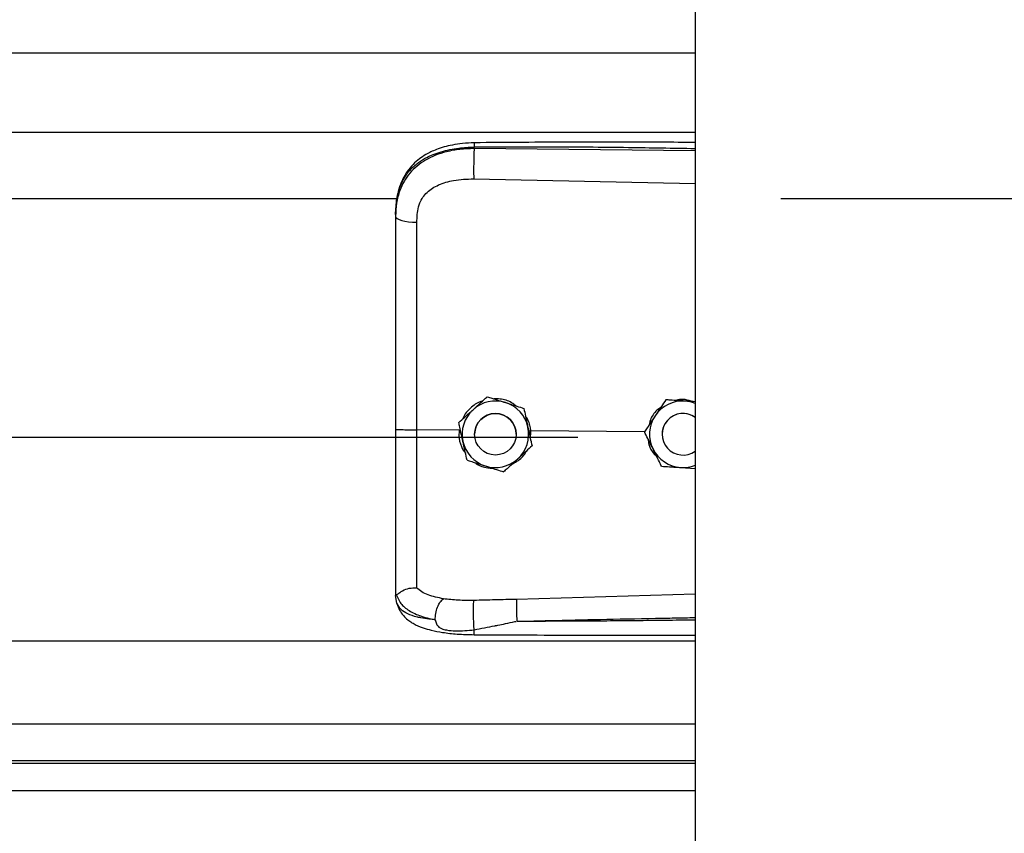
# Model space of a CAD drawing. Header units: inches. Extents: x 170 to 284, y 215 to 248.
# Tile 881 of 1056: x 231.022 to 231.275, y 240.989 to 241.198. Entities that reach past the tile are written whole.
import ezdxf

# ---------------------------------------------------------------- set-up
doc = ezdxf.new("R2010")
doc.units = ezdxf.units.IN
doc.header["$LTSCALE"] = 0.25
doc.header["$MEASUREMENT"] = 0
doc.linetypes.add('CENTER', pattern=[2, 1.25, -0.25, 0.25, -0.25])
doc.layers.add('LH TOP OF HOOD', color=7, linetype='Continuous')
doc.layers.add('SECTION CUTS', color=6, linetype='CENTER')

msp = doc.modelspace()

# ---------------------------------------------------------------- linework, layer by layer
at = {"layer": 'LH TOP OF HOOD'}
for p, q in [((231.1959333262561, 244.0215643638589), (231.195933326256, 239.8211148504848)), ((227.163613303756, 241.1893068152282), (231.195933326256, 241.1893068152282)), ((227.163613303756, 241.1689188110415), (231.195933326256, 241.1689188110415)), ((231.1390860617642, 241.1647071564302), (231.1390860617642, 241.1651185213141)), ((231.195933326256, 241.1641704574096), (231.1390860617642, 241.1647071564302)), ((231.1389900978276, 241.1569183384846), (231.195933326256, 241.1557087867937)), ((227.2401614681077, 241.151843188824), (231.119382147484, 241.151843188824)), ((231.118890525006, 241.1477839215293), (231.118890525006, 241.1472956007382)), ((231.142461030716, 241.1008520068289), (231.142461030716, 241.1008503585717)), ((231.1884045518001, 241.1000555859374), (231.1884045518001, 241.1000572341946)), ((231.1894534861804, 241.0999893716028), (231.1884045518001, 241.1000572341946)), ((231.1518791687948, 241.0978513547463), (231.1518791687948, 241.0978497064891)), ((231.1352617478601, 241.0922607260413), (231.1243481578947, 241.0923651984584)), ((231.1351533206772, 241.094195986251), (231.1351533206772, 241.0941943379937)), ((231.1352617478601, 241.0922607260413), (231.1352639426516, 241.0922605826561)), ((231.1536994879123, 241.0920841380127), (231.1531514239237, 241.0920301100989)), ((231.1536023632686, 241.0899666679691), (231.1536994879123, 241.0920841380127)), ((231.1536994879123, 241.0920841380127), (231.153701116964, 241.0920842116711)), ((231.1829331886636, 241.091804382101), (231.153701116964, 241.0920842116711)), ((227.193781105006, 241.0904507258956), (231.165765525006, 241.0904507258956)), ((231.1392212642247, 241.0911934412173), (231.1392212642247, 241.0911926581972)), ((231.1499216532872, 241.0911926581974), (231.1499216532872, 241.0911934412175)), ((231.1829192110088, 241.0918326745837), (231.1829192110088, 241.0918343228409)), ((231.1874329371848, 241.0911934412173), (231.1874329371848, 241.0911926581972)), ((231.1539895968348, 241.0881946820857), (231.1539895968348, 241.0881930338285)), ((231.1922297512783, 241.0826510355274), (231.195933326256, 241.0824112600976)), ((231.118890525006, 241.0502425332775), (231.118890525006, 241.0497137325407)), ((231.1192302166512, 241.047728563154), (231.118890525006, 241.0497137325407)), ((231.195933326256, 241.0500370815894), (231.1499976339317, 241.0487052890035)), ((227.163613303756, 241.0380651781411), (231.195933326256, 241.0380651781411)), ((227.163613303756, 241.0166861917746), (231.195933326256, 241.0166861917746)), ((231.195933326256, 241.0072009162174), (227.163613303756, 241.0072009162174)), ((227.163613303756, 241.0065615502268), (231.195933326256, 241.0065615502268)), ((227.163613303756, 240.9995434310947), (231.195933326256, 240.9995434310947))]:
    msp.add_line(p, q, dxfattribs=at)
at = {"layer": 'LH TOP OF HOOD', "flags": 128}
msp.add_lwpolyline([(231.118890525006, 241.1472956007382), (231.1189944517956, 241.1469998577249), (231.1193024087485, 241.1467149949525), (231.119803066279, 241.1464514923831), (231.1204780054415, 241.1462190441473), (231.121302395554, 241.1460262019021), (231.1222459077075, 241.1458800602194), (231.1232738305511, 241.1457859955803), (231.124348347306, 241.1457474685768)], dxfattribs=at)
at = {"layer": 'LH TOP OF HOOD'}
msp.add_circle((231.1445714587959, 241.0911926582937), 0.005350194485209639, dxfattribs=at)
for centre, radius, start, end in [((231.1445714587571, 241.0911934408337), 0.008560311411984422, 72.32793711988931, 132.3279357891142), ((231.192783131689, 241.0911934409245), 0.008560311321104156, 86.29353550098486, 146.2935346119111), ((231.1927831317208, 241.0911934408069), 0.008560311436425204, 68.40767565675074, 86.2935357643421), ((231.1445714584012, 241.0911934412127), 0.008560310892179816, 132.3279357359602, 192.3279369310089), ((231.1445714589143, 241.0911934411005), 0.00856031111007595, 12.32793744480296, 72.32793758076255), ((231.144571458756, 241.0911934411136), 0.005350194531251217, 1.112064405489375e-06, 179.9999988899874), ((231.192783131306, 241.0911934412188), 0.008560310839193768, 146.2935348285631, 206.2935362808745), ((231.1927831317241, 241.0911934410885), 0.005350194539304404, 53.92810144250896, 179.9999986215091), ((231.1927831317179, 241.0911926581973), 0.005350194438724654, 53.92810057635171, 306.0718994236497), ((231.1445714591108, 241.091193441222), 0.008560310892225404, 312.3279357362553, 12.32793693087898), ((231.1445714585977, 241.0911934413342), 0.0085603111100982, 192.3279374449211, 252.3279375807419), ((231.1927831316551, 241.0911934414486), 0.008560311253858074, 206.2935366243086, 266.29353606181), ((231.1445714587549, 241.0911934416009), 0.008560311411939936, 252.3279371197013, 312.3279357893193), ((231.1927831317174, 241.0911934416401), 0.008560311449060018, 266.2935357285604, 291.5923243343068)]:
    msp.add_arc(centre, radius, start, end, dxfattribs=at)
for points, knots in [([(231.1391046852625, 241.1662106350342), (231.1381060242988, 241.1661720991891), (231.1362142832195, 241.1660991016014), (231.1329052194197, 241.1655707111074), (231.1296777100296, 241.1646767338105), (231.126930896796, 241.1633724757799), (231.1249450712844, 241.1620498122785), (231.123303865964, 241.1606043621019), (231.1219887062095, 241.159016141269), (231.1209135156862, 241.1572634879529), (231.1200562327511, 241.1553537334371), (231.1193113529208, 241.1528351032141), (231.1190959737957, 241.1508974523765), (231.1189769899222, 241.1498270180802)], [0, 0, 0, 0, 0.09774743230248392, 0.185160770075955, 0.3306121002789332, 0.4364670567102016, 0.5083182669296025, 0.5850061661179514, 0.6719760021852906, 0.7307948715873, 0.8036787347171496, 0.8915444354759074, 1, 1, 1, 1]), ([(231.139104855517, 241.1661947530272), (231.1391036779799, 241.1661987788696), (231.139099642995, 241.166212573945), (231.1390944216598, 241.1660976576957), (231.1390878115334, 241.1658048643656), (231.1390867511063, 241.1653889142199), (231.1390860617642, 241.1651185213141)], [0, 0, 0, 0, 0.09787641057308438, 0.3353863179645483, 0.5679606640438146, 1, 1, 1, 1]), ([(231.195933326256, 241.1662935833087), (231.1930341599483, 241.1663083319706), (231.1824062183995, 241.1663623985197), (231.1634627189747, 241.1663990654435), (231.1474194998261, 241.1662749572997), (231.1391046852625, 241.1662106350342)], [0, 0, 0, 0, 0.1530455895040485, 0.5610439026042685, 1, 1, 1, 1]), ([(231.118890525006, 241.1477839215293), (231.118953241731, 241.1491403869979), (231.1190716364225, 241.151701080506), (231.1200411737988, 241.1551920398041), (231.1213304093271, 241.1576039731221), (231.1226942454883, 241.1593066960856), (231.1237772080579, 241.160350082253), (231.1248361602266, 241.1611785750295), (231.1258256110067, 241.1618385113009), (231.1270599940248, 241.162533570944), (231.1286540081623, 241.1632592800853), (231.1313177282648, 241.1641673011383), (231.1348528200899, 241.1649272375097), (231.1377593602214, 241.165058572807), (231.1390860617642, 241.1651185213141)], [0, 0, 0, 0, 0.1307156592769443, 0.2467609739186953, 0.3577928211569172, 0.4170971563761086, 0.479148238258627, 0.5177152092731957, 0.5590896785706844, 0.6032945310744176, 0.6633484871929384, 0.7353692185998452, 0.8792082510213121, 1, 1, 1, 1]), ([(231.1390860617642, 241.1647071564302), (231.1378701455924, 241.1646738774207), (231.135438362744, 241.1646073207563), (231.1320975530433, 241.1639855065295), (231.1291397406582, 241.1630432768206), (231.1265971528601, 241.1618256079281), (231.1243656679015, 241.1602801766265), (231.1224940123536, 241.1584389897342), (231.121013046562, 241.1563086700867), (231.1198374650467, 241.153739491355), (231.1190446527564, 241.1506875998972), (231.1189419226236, 241.1484267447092), (231.118890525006, 241.1472956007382)], [0, 0, 0, 0, 0.1111703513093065, 0.2223361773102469, 0.3162781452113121, 0.4102081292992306, 0.5024030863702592, 0.5945790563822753, 0.6845432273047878, 0.774504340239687, 0.8871807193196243, 1, 1, 1, 1]), ([(231.1390860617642, 241.1647071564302), (231.1390643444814, 241.1641313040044), (231.1390192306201, 241.1629350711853), (231.1389782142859, 241.160710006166), (231.1389649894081, 241.1585326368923), (231.1389819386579, 241.1574429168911), (231.1389900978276, 241.1569183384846)], [0, 0, 0, 0, 0.2406941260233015, 0.4999999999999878, 0.7593058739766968, 1, 1, 1, 1]), ([(231.1390860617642, 241.1651185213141), (231.1453919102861, 241.1651578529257), (231.1586309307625, 241.1652404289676), (231.1775805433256, 241.1650592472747), (231.1902210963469, 241.1648382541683), (231.195933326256, 241.1647383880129)], [0, 0, 0, 0, 0.3326703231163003, 0.6984356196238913, 1, 1, 1, 1]), ([(231.1247739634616, 241.1496807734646), (231.1247739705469, 241.1496807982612), (231.1248765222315, 241.1500397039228), (231.1253717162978, 241.1514458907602), (231.1269077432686, 241.1536485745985), (231.1299747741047, 241.155551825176), (231.1340909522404, 241.1567634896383), (231.1372437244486, 241.1568631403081), (231.1389900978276, 241.1569183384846)], [0, 0, 0, 0, 4.497367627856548e-06, 0.06509473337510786, 0.261670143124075, 0.475310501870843, 0.7093656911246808, 1, 1, 1, 1]), ([(231.124348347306, 241.1457474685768), (231.1244183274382, 241.1470721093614), (231.1244883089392, 241.1483967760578), (231.1247739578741, 241.1496807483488), (231.1247739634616, 241.1496807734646)], [0, 0, 0, 0, 0.9999804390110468, 0.9999999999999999, 0.9999999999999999, 0.9999999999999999, 0.9999999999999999]), ([(231.118890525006, 241.1472956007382), (231.118890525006, 241.1436654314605), (231.118890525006, 241.1363945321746), (231.118890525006, 241.125313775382), (231.118890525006, 241.1141311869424), (231.118890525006, 241.1031625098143), (231.118890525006, 241.0959146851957), (231.118890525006, 241.0924348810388)], [0, 0, 0, 0, 0.2027568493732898, 0.4061035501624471, 0.6088604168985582, 0.8122072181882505, 1, 1, 1, 1]), ([(231.1243481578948, 241.0923652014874), (231.1243481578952, 241.0923652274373), (231.1243482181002, 241.0957515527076), (231.1243483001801, 241.1027982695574), (231.12434834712, 241.1134714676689), (231.1243483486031, 241.1243475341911), (231.1243483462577, 241.1351348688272), (231.1243483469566, 241.1422099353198), (231.124348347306, 241.1457474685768)], [0, 0, 0, 0, 1.439079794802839e-06, 0.1877923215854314, 0.3908439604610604, 0.59389561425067, 0.7969478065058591, 1, 1, 1, 1]), ([(231.1411817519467, 241.0996869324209), (231.1410465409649, 241.0996568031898), (231.1398947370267, 241.0994001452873), (231.1381374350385, 241.0979413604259), (231.136518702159, 241.0963317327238), (231.1361908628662, 241.095223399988), (231.1361575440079, 241.0951107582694)], [0, 0, 0, 0, 0.05931474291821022, 0.5052766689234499, 0.9497204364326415, 1, 1, 1, 1]), ([(231.1388071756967, 241.0975242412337), (231.1397477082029, 241.0983808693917), (231.1410021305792, 241.0995233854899), (231.1421690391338, 241.100586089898), (231.142461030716, 241.1008520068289)], [0, 0, 0, 0, 0.7497733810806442, 1, 1, 1, 1]), ([(231.1388071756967, 241.097522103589), (231.1397477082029, 241.0983787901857), (231.1410021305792, 241.099521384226), (231.1421690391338, 241.1005843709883), (231.142461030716, 241.1008503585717)], [0, 0, 0, 0, 0.7497733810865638, 0.9999999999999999, 0.9999999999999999, 0.9999999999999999, 0.9999999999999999]), ([(231.142461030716, 241.1008520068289), (231.1428587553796, 241.1007253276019), (231.1443635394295, 241.1002460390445), (231.1459805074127, 241.0997309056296), (231.1471700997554, 241.0993519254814)], [0, 0, 0, 0, 0.2643068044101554, 0.9999999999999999, 0.9999999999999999, 0.9999999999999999, 0.9999999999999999]), ([(231.142461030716, 241.1008503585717), (231.1428587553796, 241.1007236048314), (231.1443635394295, 241.1002440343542), (231.1459805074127, 241.0997288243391), (231.1471700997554, 241.0993497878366)], [0, 0, 0, 0, 0.2643068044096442, 1, 1, 1, 1]), ([(231.1498315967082, 241.0985038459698), (231.1494748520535, 241.0987939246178), (231.1483112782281, 241.099740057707), (231.1462597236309, 241.1003075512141), (231.1446901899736, 241.1003113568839), (231.1441542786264, 241.1003126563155)], [0, 0, 0, 0, 0.2255168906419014, 0.7355556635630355, 1, 1, 1, 1]), ([(231.1884045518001, 241.1000572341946), (231.1880247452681, 241.0994879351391), (231.1872561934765, 241.0983359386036), (231.1863200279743, 241.0969326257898), (231.1857840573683, 241.0961291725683), (231.1856618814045, 241.0959460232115)], [0, 0, 0, 0, 0.4299704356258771, 0.8700602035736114, 0.9999999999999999, 0.9999999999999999, 0.9999999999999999, 0.9999999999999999]), ([(231.1884045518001, 241.1000555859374), (231.1880247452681, 241.0994861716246), (231.1872561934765, 241.0983339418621), (231.1863200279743, 241.0969304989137), (231.1857840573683, 241.0961270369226), (231.1856618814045, 241.0959438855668)], [0, 0, 0, 0, 0.4299704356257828, 0.8700602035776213, 0.9999999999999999, 0.9999999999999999, 0.9999999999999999, 0.9999999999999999]), ([(231.1933365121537, 241.0997358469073), (231.192066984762, 241.0998181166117), (231.1903737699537, 241.0999278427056), (231.1887986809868, 241.100030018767), (231.1884045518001, 241.1000555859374)], [0, 0, 0, 0, 0.7497733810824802, 1, 1, 1, 1]), ([(231.1954080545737, 241.0996037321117), (231.1947471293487, 241.0998037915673), (231.1934767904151, 241.1001883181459), (231.1919135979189, 241.100213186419), (231.1911336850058, 241.0999510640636), (231.1909578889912, 241.0998919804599)], [0, 0, 0, 0, 0.4565421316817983, 0.8775020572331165, 0.9999999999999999, 0.9999999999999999, 0.9999999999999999, 0.9999999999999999]), ([(231.195933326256, 241.0995677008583), (231.1952903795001, 241.0996093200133), (231.1944315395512, 241.0996649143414), (231.1935564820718, 241.0997215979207), (231.1933365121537, 241.0997358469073)], [0, 0, 0, 0, 0.7486223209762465, 0.9999999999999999, 0.9999999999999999, 0.9999999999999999, 0.9999999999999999]), ([(231.1351533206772, 241.094195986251), (231.1356593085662, 241.0946569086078), (231.1366831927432, 241.0955896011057), (231.1379303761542, 241.096725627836), (231.1386444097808, 241.0973759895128), (231.1388071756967, 241.0975242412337)], [0, 0, 0, 0, 0.4299704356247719, 0.870060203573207, 1, 1, 1, 1]), ([(231.1351533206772, 241.0941943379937), (231.1356593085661, 241.0946551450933), (231.1366831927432, 241.0955876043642), (231.1379303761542, 241.0967235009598), (231.1386444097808, 241.0973738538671), (231.1388071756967, 241.097522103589)], [0, 0, 0, 0, 0.4299704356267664, 0.8700602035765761, 1, 1, 1, 1]), ([(231.1471700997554, 241.0993519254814), (231.1473564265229, 241.0992925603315), (231.1488137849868, 241.0988282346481), (231.1504118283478, 241.0983189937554), (231.1517362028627, 241.0978969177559), (231.1518791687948, 241.0978513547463)], [0, 0, 0, 0, 0.1156468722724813, 0.9045342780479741, 0.9999999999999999, 0.9999999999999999, 0.9999999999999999, 0.9999999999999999]), ([(231.1471700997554, 241.0993497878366), (231.1473564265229, 241.099290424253), (231.1488137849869, 241.0988261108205), (231.1504118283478, 241.0983170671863), (231.1517362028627, 241.0978952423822), (231.1518791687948, 241.0978497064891)], [0, 0, 0, 0, 0.1156468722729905, 0.9045342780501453, 1, 1, 1, 1]), ([(231.1518791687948, 241.0978513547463), (231.1520252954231, 241.0971827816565), (231.1523209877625, 241.0958299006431), (231.1526811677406, 241.0941818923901), (231.1528873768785, 241.0932383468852), (231.1529343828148, 241.0930232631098)], [0, 0, 0, 0, 0.4299704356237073, 0.870060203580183, 1, 1, 1, 1]), ([(231.1518791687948, 241.0978497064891), (231.1520252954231, 241.097181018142), (231.1523209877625, 241.0958279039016), (231.1526811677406, 241.094179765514), (231.1528873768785, 241.0932362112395), (231.1529343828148, 241.093021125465)], [0, 0, 0, 0, 0.4299704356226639, 0.8700602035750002, 0.9999999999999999, 0.9999999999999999, 0.9999999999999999, 0.9999999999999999]), ([(231.1870625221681, 241.098045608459), (231.1867429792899, 241.0978276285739), (231.1855895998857, 241.0970408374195), (231.1844962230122, 241.0954402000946), (231.1841983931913, 241.0940354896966), (231.1841102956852, 241.0936199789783)], [0, 0, 0, 0, 0.2125142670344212, 0.7670631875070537, 1, 1, 1, 1]), ([(231.153701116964, 241.0920842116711), (231.1537011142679, 241.0920842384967), (231.1536030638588, 241.0930598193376), (231.1533430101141, 241.0944520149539), (231.1525385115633, 241.0955414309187), (231.1523190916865, 241.0958385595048)], [0, 0, 0, 0, 1.999769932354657e-05, 0.7272642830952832, 0.9999999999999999, 0.9999999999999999, 0.9999999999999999, 0.9999999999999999]), ([(231.1856618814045, 241.0959460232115), (231.1849558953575, 241.0948876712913), (231.1840142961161, 241.0934761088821), (231.1831383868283, 241.0921629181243), (231.1829192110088, 241.0918343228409)], [0, 0, 0, 0, 0.7497733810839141, 1, 1, 1, 1]), ([(231.1856618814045, 241.0959438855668), (231.1849558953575, 241.0948855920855), (231.184014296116, 241.0934741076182), (231.1831383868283, 241.0921611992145), (231.1829192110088, 241.0918326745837)], [0, 0, 0, 0, 0.7497733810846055, 1, 1, 1, 1]), ([(231.118890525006, 241.0924348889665), (231.118890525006, 241.0893975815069), (231.118890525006, 241.0832221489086), (231.118890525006, 241.0744351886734), (231.118890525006, 241.0662685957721), (231.118890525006, 241.0596885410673), (231.118890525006, 241.0543038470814), (231.118890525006, 241.0516033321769), (231.118890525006, 241.0502425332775)], [0, 0, 0, 0, 0.1870908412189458, 0.3803918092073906, 0.5558755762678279, 0.7364481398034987, 0.8671952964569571, 1, 1, 1, 1]), ([(231.1243483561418, 241.0516746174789), (231.1243483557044, 241.0519373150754), (231.1243483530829, 241.0535117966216), (231.1243483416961, 241.0569431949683), (231.1243482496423, 241.0625445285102), (231.124347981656, 241.0689843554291), (231.1243476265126, 241.0762103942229), (231.1243473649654, 241.0840852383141), (231.1243474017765, 241.0896132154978), (231.1243474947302, 241.0923651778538), (231.1243474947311, 241.0923652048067)], [0, 0, 0, 0, 0.03155846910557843, 0.1891461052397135, 0.3467338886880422, 0.5043277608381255, 0.6619226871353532, 0.8309600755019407, 0.9999983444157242, 1, 1, 1, 1]), ([(231.1362085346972, 241.0893657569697), (231.1359369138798, 241.0906086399), (231.1355746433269, 241.0922663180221), (231.1352376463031, 241.0938084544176), (231.1351533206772, 241.0941943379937)], [0, 0, 0, 0, 0.7497733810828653, 1, 1, 1, 1]), ([(231.1352639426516, 241.0922605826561), (231.1352301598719, 241.0918067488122), (231.1351234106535, 241.0903726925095), (231.1355400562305, 241.0882101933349), (231.1364915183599, 241.0868537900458), (231.1368779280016, 241.0863029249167)], [0, 0, 0, 0, 0.2156616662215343, 0.6814629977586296, 1, 1, 1, 1]), ([(231.1529343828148, 241.0930232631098), (231.1532060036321, 241.0917803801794), (231.1535682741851, 241.0901227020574), (231.1539052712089, 241.0885805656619), (231.1539895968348, 241.0881946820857)], [0, 0, 0, 0, 0.7497733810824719, 1, 1, 1, 1]), ([(231.1529343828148, 241.093021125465), (231.1532060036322, 241.0917783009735), (231.1535682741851, 241.0901207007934), (231.1539052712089, 241.0885788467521), (231.1539895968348, 241.0881930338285)], [0, 0, 0, 0, 0.749773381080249, 1, 1, 1, 1]), ([(231.1851085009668, 241.0874014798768), (231.185021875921, 241.0875768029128), (231.1843443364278, 241.0889480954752), (231.1836013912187, 241.0904518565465), (231.1829856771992, 241.0916981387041), (231.1829192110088, 241.0918326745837)], [0, 0, 0, 0, 0.1156468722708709, 0.9045342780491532, 0.9999999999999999, 0.9999999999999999, 0.9999999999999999, 0.9999999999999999]), ([(231.1838551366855, 241.0899383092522), (231.1839036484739, 241.0894763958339), (231.1840502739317, 241.0880802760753), (231.1848959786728, 241.086483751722), (231.185830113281, 241.0856752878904), (231.1860595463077, 241.0854767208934)], [0, 0, 0, 0, 0.2716700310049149, 0.821114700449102, 1, 1, 1, 1]), ([(231.1372637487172, 241.0845376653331), (231.1371176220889, 241.085206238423), (231.1368219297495, 241.0865591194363), (231.1364617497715, 241.0882071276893), (231.1362555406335, 241.0891506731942), (231.1362085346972, 241.0893657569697)], [0, 0, 0, 0, 0.4299704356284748, 0.8700602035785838, 0.9999999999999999, 0.9999999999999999, 0.9999999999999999, 0.9999999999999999]), ([(231.1539895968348, 241.0881930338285), (231.1534836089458, 241.0877321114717), (231.1524597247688, 241.0867994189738), (231.1512125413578, 241.0856633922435), (231.1504985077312, 241.0850130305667), (231.1503357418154, 241.0848647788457)], [0, 0, 0, 0, 0.4299704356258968, 0.8700602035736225, 1, 1, 1, 1]), ([(231.1872977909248, 241.0829707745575), (231.1871128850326, 241.0833449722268), (231.1864132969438, 241.0847607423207), (231.1856615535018, 241.0862821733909), (231.1851085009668, 241.0874014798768)], [0, 0, 0, 0, 0.264306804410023, 0.9999999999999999, 0.9999999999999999, 0.9999999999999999, 0.9999999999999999]), ([(231.1372637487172, 241.0845376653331), (231.1376614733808, 241.0844109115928), (231.1391662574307, 241.0839313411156), (231.1407832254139, 241.0834161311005), (231.1419728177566, 241.0830370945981)], [0, 0, 0, 0, 0.2643068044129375, 1, 1, 1, 1]), ([(231.1503357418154, 241.0848647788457), (231.149395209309, 241.0840081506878), (231.1481407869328, 241.0828656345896), (231.1469738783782, 241.0818029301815), (231.146681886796, 241.0815370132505)], [0, 0, 0, 0, 0.749773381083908, 0.9999999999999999, 0.9999999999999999, 0.9999999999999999, 0.9999999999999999]), ([(231.1489787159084, 241.0836288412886), (231.1494874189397, 241.0838909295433), (231.150893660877, 241.0846154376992), (231.1521341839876, 241.0858468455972), (231.1525134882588, 241.086826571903), (231.1525265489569, 241.0868603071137)], [0, 0, 0, 0, 0.3536960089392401, 0.9777456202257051, 1, 1, 1, 1]), ([(231.1394223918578, 241.0838497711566), (231.1395017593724, 241.083783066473), (231.1403748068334, 241.0830493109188), (231.1419449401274, 241.0825701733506), (231.1433794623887, 241.0824857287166), (231.1437770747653, 241.0824623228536)], [0, 0, 0, 0, 0.06740964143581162, 0.7415101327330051, 0.9999999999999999, 0.9999999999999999, 0.9999999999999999, 0.9999999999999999]), ([(231.1419728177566, 241.0830370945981), (231.1421591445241, 241.0829777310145), (231.143616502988, 241.0825134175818), (231.145214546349, 241.0820043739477), (231.1465389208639, 241.0815825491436), (231.146681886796, 241.0815370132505)], [0, 0, 0, 0, 0.1156468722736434, 0.9045342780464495, 1, 1, 1, 1]), ([(231.1872977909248, 241.0829707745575), (231.187980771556, 241.0829264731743), (231.1893628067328, 241.082836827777), (231.1910462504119, 241.0827277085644), (231.192010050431, 241.0826652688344), (231.1922297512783, 241.0826510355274)], [0, 0, 0, 0, 0.429970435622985, 0.8700602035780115, 0.9999999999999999, 0.9999999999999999, 0.9999999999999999, 0.9999999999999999]), ([(231.1190875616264, 241.0499922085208), (231.1191366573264, 241.049983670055), (231.1192374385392, 241.049966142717), (231.1195291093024, 241.0501523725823), (231.1199945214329, 241.050483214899), (231.1208707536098, 241.0510632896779), (231.1223499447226, 241.0516814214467), (231.1236907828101, 241.0516775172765), (231.124348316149, 241.0516756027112)], [0, 0, 0, 0, 0.1136768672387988, 0.2333502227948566, 0.3620694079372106, 0.5019163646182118, 0.7557448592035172, 1, 1, 1, 1]), ([(231.1311825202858, 241.0488505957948), (231.1298089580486, 241.0491384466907), (231.1277245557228, 241.0495752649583), (231.1255487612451, 241.0506159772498), (231.1247497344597, 241.0513212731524), (231.1243483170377, 241.0516756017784)], [0, 0, 0, 0, 0.4901989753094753, 0.7438846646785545, 1, 1, 1, 1]), ([(231.118890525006, 241.0502425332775), (231.1188905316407, 241.0502412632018), (231.118890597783, 241.0502286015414), (231.1188977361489, 241.0501244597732), (231.1189961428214, 241.0500461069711), (231.1190838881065, 241.0499762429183)], [0, 0, 0, 0, 0.01193493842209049, 0.1189819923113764, 1, 1, 1, 1]), ([(231.1190833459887, 241.0499920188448), (231.1193589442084, 241.0492700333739), (231.1199250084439, 241.0477871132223), (231.121977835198, 241.0459538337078), (231.1249660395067, 241.0443957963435), (231.1276931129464, 241.0437726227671), (231.1290929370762, 241.0434527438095)], [0, 0, 0, 0, 0.2305257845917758, 0.473487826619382, 0.7297379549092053, 0.9999999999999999, 0.9999999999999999, 0.9999999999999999, 0.9999999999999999]), ([(231.1290918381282, 241.0434510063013), (231.1285455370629, 241.0435081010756), (231.1272405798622, 241.0436444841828), (231.1258418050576, 241.0438726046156), (231.1248868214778, 241.0440664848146), (231.1236534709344, 241.044344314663), (231.1219671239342, 241.0449105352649), (231.1201473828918, 241.0460360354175), (231.1195418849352, 241.0471534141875), (231.1192302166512, 241.047728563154)], [0, 0, 0, 0, 0.1091879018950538, 0.260818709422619, 0.3077983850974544, 0.335523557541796, 0.5627886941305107, 0.7749539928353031, 1, 1, 1, 1]), ([(231.1192471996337, 241.0476825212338), (231.1194361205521, 241.0470956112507), (231.1197908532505, 241.0459935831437), (231.1208039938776, 241.0445750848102), (231.1219330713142, 241.0434991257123), (231.123080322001, 241.0427022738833), (231.1241275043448, 241.0421458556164), (231.1250704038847, 241.0417336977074), (231.1263158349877, 241.0412673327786), (231.1282607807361, 241.0407068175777), (231.1311398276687, 241.0401452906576), (231.13487347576, 241.0397230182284), (231.1376548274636, 241.0396555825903), (231.1391430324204, 241.0396195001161)], [0, 0, 0, 0, 0.09843102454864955, 0.1848217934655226, 0.2573083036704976, 0.315887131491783, 0.3722739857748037, 0.4121400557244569, 0.4615923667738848, 0.5575876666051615, 0.6828759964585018, 0.8303179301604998, 1, 1, 1, 1]), ([(231.1290929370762, 241.0434527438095), (231.1291179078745, 241.0439830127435), (231.1291697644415, 241.0450842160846), (231.1296456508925, 241.0467460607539), (231.1303497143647, 241.0481322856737), (231.130911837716, 241.0486171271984), (231.1311825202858, 241.0488505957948)], [0, 0, 0, 0, 0.2407679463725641, 0.5000000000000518, 0.7592320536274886, 1, 1, 1, 1]), ([(231.1390119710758, 241.0484431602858), (231.1376599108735, 241.0484358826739), (231.134957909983, 241.0484213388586), (231.1324512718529, 241.0487058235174), (231.1311989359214, 241.0488479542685)], [0, 0, 0, 0, 0.5003922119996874, 1, 1, 1, 1]), ([(231.1390973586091, 241.0408726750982), (231.139081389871, 241.0411132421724), (231.13904770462, 241.0416207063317), (231.1390028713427, 241.0426308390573), (231.1389658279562, 241.0438182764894), (231.138943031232, 241.0450901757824), (231.138937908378, 241.0462936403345), (231.138950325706, 241.0472895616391), (231.1389754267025, 241.0480289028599), (231.1390002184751, 241.0483099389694), (231.1390119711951, 241.0484431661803)], [0, 0, 0, 0, 0.1098512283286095, 0.2317256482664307, 0.3631776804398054, 0.500000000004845, 0.6368223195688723, 0.7682743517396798, 0.890148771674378, 1, 1, 1, 1]), ([(231.1499976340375, 241.0487052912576), (231.1481664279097, 241.0486572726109), (231.1445038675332, 241.0485612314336), (231.1408426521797, 241.0484825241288), (231.1390119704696, 241.0484431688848)], [0, 0, 0, 0, 0.4999797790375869, 1, 1, 1, 1]), ([(231.1499974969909, 241.0487052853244), (231.1499900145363, 241.0484664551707), (231.1499785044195, 241.0480990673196), (231.1499797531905, 241.0472371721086), (231.1499871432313, 241.0464623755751), (231.1500015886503, 241.0456018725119), (231.1500273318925, 241.044442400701), (231.1500550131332, 241.0435990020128), (231.1500730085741, 241.0430507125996)], [0, 0, 0, 0, 0.2394508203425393, 0.3683426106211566, 0.499969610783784, 0.6316010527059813, 0.7605056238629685, 1, 1, 1, 1]), ([(231.1500732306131, 241.0430483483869), (231.1539732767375, 241.0431476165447), (231.1622433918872, 241.0433581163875), (231.1753553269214, 241.043640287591), (231.1863032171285, 241.0438528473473), (231.1933193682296, 241.0439809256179), (231.1954943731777, 241.0440189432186), (231.195933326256, 241.0440266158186)], [0, 0, 0, 0, 0.2551597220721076, 0.5410705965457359, 0.8577348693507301, 0.97128847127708, 1, 1, 1, 1]), ([(231.1290920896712, 241.0434477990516), (231.1291666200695, 241.0430774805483), (231.1292705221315, 241.0425612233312), (231.1296422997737, 241.0419638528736), (231.1300629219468, 241.0415309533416), (231.1308666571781, 241.0410864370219), (231.132343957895, 241.0407248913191), (231.1351048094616, 241.0404847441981), (231.1375015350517, 241.0407176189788), (231.1390973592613, 241.0408726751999)], [0, 0, 0, 0, 0.1001269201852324, 0.1395859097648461, 0.1897135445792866, 0.2582342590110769, 0.3697357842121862, 0.580347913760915, 1, 1, 1, 1]), ([(231.1390973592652, 241.0408726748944), (231.1408767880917, 241.041219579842), (231.1426643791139, 241.0415680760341), (231.1444823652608, 241.0419354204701), (231.1445533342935, 241.0419497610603), (231.1447884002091, 241.0419972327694), (231.1456566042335, 241.0421736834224), (231.1472969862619, 241.0424888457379), (231.1488296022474, 241.0428521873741), (231.1497286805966, 241.0430121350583), (231.1498057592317, 241.0430258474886)], [0, 0, 0, 0, 0.502275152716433, 0.5045790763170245, 0.5086566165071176, 0.5221306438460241, 0.5703313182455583, 0.7514263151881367, 0.9786895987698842, 1, 1, 1, 1]), ([(231.195933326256, 241.0433815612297), (231.1933356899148, 241.0433496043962), (231.1882696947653, 241.0432872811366), (231.1807055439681, 241.0432064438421), (231.1730533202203, 241.0431371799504), (231.16529531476, 241.0430856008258), (231.1575727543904, 241.0430525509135), (231.1525358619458, 241.0430497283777), (231.150073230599, 241.0430483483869)], [0, 0, 0, 0, 0.1699411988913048, 0.331424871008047, 0.4948424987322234, 0.6705311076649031, 0.8389164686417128, 1, 1, 1, 1]), ([(231.1391431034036, 241.0396413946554), (231.1391424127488, 241.0396345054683), (231.1391358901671, 241.0395694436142), (231.13912498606, 241.0397591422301), (231.1391108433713, 241.0400860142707), (231.1391021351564, 241.0405185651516), (231.1390982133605, 241.0408093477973), (231.1390973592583, 241.0408726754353)], [0, 0, 0, 0, 0.03436729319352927, 0.3245665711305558, 0.6210149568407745, 0.9174633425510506, 1, 1, 1, 1]), ([(231.1391430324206, 241.039619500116), (231.1433382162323, 241.0395979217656), (231.152313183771, 241.0395517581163), (231.1666555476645, 241.0395101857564), (231.1813905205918, 241.039486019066), (231.1913453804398, 241.0394825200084), (231.195933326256, 241.0394809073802)], [0, 0, 0, 0, 0.2216322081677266, 0.4741489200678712, 0.7576483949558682, 1, 1, 1, 1])]:
    msp.add_open_spline(points, degree=3, knots=knots, dxfattribs=at)
msp.add_open_spline([(231.1188905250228, 241.092434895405), (231.1189716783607, 241.0924259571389), (231.1191339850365, 241.0924080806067), (231.1203867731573, 241.0923853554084), (231.122184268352, 241.0923691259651), (231.1236264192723, 241.0923665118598), (231.1243474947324, 241.0923652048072)], degree=3, dxfattribs=at)
at = {"layer": 'SECTION CUTS'}
msp.add_line((226.5180193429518, 241.151843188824), (231.9373819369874, 241.151843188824), dxfattribs=at)

doc.saveas('drawing.dxf')
